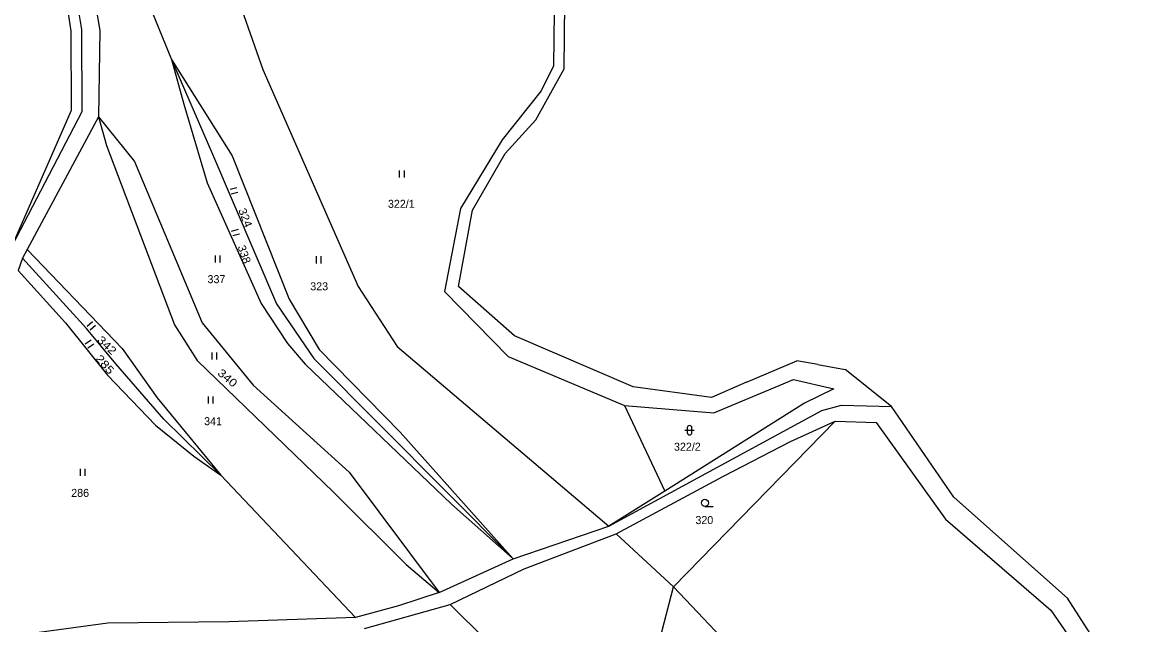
# Model space of a CAD drawing. Extents: x -744132 to -742433, y -984679 to -982287.
# Drawn here: x -743040.9 to -742804.5, y -983835.5 to -983707.4 of the extents above; entities that cross this region are included whole.
import ezdxf

# ---------------------------------------------------------------- set-up
doc = ezdxf.new("R2010")
doc.units = 0
doc.header["$LTSCALE"] = 0.68
doc.layers.add('1', color=7, linetype='Continuous', lineweight=25)
doc.layers.add('3', color=7, linetype='Continuous', lineweight=25)
doc.layers.add('2', color=7, linetype='Continuous')

msp = doc.modelspace()

# ---------------------------------------------------------------- linework, layer by layer
at = {"layer": '1'}
for p, q in [((-743032.07, -983687.03), (-743028.31, -983708.97)), ((-743028.35, -983686.31), (-743024.4, -983709.2)), ((-743021.12, -983686.03), (-743009.21, -983715.33)), ((-743033.61, -983687.97), (-743030.61, -983709.32)), ((-742999.53, -983689.92), (-742989.76, -983717.46)), ((-742925.79, -983717.32), (-742925.58, -983703.29)), ((-742927.91, -983705.22), (-742927.99, -983716.66)), ((-743030.61, -983709.32), (-743030.51, -983726.19)), ((-743028.31, -983708.97), (-743028.24, -983726.47)), ((-743024.4, -983709.2), (-743024.67, -983727.52)), ((-743009.21, -983715.33), (-743000.49, -983735.48)), ((-743009.21, -983715.33), (-742996.32, -983735.85)), ((-743009.21, -983715.33), (-743006.58, -983724.86)), ((-742989.76, -983717.46), (-742969.54, -983763.62)), ((-742931.77, -983728.19), (-742925.79, -983717.32)), ((-742927.99, -983716.66), (-742930.61, -983721.99)), ((-742930.61, -983721.99), (-742938.94, -983732.41)), ((-743006.58, -983724.86), (-743001.63, -983741.55)), ((-743030.51, -983726.19), (-743043.12, -983755.07)), ((-743028.24, -983726.47), (-743043.12, -983755.07)), ((-743024.67, -983727.52), (-743039.88, -983755.76)), ((-743024.67, -983727.52), (-743023.01, -983733.65)), ((-743024.67, -983727.52), (-743017.03, -983737.03)), ((-742938.32, -983735.31), (-742931.77, -983728.19)), ((-743023.01, -983733.65), (-743008.52, -983771.74)), ((-742938.94, -983732.41), (-742947.81, -983747.02)), ((-743000.49, -983735.48), (-742986.86, -983767.32)), ((-742996.32, -983735.85), (-742984.17, -983766.34)), ((-742945.25, -983747.39), (-742938.32, -983735.31)), ((-743017.03, -983737.03), (-743002.7, -983771.33)), ((-743001.63, -983741.55), (-742990.17, -983767.2)), ((-742947.81, -983747.02), (-742951.21, -983764.69)), ((-742948.18, -983763.6), (-742945.25, -983747.39)), ((-743039.88, -983755.76), (-743040.87, -983757.6)), ((-743039.88, -983755.76), (-743019.68, -983776.78)), ((-743040.87, -983757.6), (-743041.78, -983760.21)), ((-743027.23, -983772.55), (-743040.87, -983757.6)), ((-743041.78, -983760.21), (-743031.68, -983771.34)), ((-742969.54, -983763.62), (-742961.26, -983776.36)), ((-742951.21, -983764.69), (-742937.69, -983778.49)), ((-742936.3, -983774.1), (-742948.18, -983763.6)), ((-742990.17, -983767.2), (-742984.53, -983775.75)), ((-742986.86, -983767.32), (-742978.97, -983778.96)), ((-742984.17, -983766.34), (-742977.78, -983776.98)), ((-743031.68, -983771.34), (-743022.81, -983782.45)), ((-743008.52, -983771.74), (-743003.75, -983779.34)), ((-743002.7, -983771.33), (-742991.82, -983784.59)), ((-743021, -983780.05), (-743027.23, -983772.55)), ((-742911.1, -983784.95), (-742936.3, -983774.1)), ((-743019.68, -983776.78), (-743012.26, -983787.3)), ((-742984.53, -983775.75), (-742980.78, -983780.12)), ((-742977.78, -983776.98), (-742960.57, -983794.6)), ((-742961.26, -983776.36), (-742916.25, -983814.56)), ((-743003.75, -983779.34), (-742974.76, -983807.37)), ((-742978.97, -983778.96), (-742936.56, -983821.5)), ((-742937.69, -983778.49), (-742912.96, -983788.92)), ((-742886.98, -983783.99), (-742876.35, -983779.42)), ((-742871.82, -983780.23), (-742876.35, -983779.42)), ((-743010.85, -983791.86), (-743021, -983780.05)), ((-742980.78, -983780.12), (-742949.73, -983809.93)), ((-742871.82, -983780.23), (-742866.07, -983781.26)), ((-742856.17, -983789.12), (-742866.07, -983781.26)), ((-743022.81, -983782.45), (-743012.62, -983793.1)), ((-742886.98, -983783.99), (-742894.47, -983787.2)), ((-742893.94, -983790.45), (-742877.06, -983783.4)), ((-742877.06, -983783.4), (-742868.45, -983785.37)), ((-742991.82, -983784.59), (-742971.44, -983803.12)), ((-742894.47, -983787.2), (-742911.1, -983784.95)), ((-742868.45, -983785.37), (-742874.67, -983788.45)), ((-743012.26, -983787.3), (-742998.72, -983803.74)), ((-742912.96, -983788.92), (-742893.94, -983790.45)), ((-742912.96, -983788.92), (-742904.37, -983807.13)), ((-742874.67, -983788.45), (-742904.37, -983807.13)), ((-742870.98, -983790.01), (-742866.86, -983788.86)), ((-742866.86, -983788.86), (-742856.17, -983789.12)), ((-742842.93, -983808.4), (-742856.17, -983789.12)), ((-743012.62, -983793.1), (-743004.43, -983799.7)), ((-742998.72, -983803.74), (-743010.85, -983791.86)), ((-742902.5, -983827.5), (-742868.14, -983792.26)), ((-742877.69, -983796.58), (-742868.14, -983792.26)), ((-742868.14, -983792.26), (-742859.44, -983792.54)), ((-742859.44, -983792.54), (-742844.76, -983813.1)), ((-742960.57, -983794.6), (-742936.56, -983821.5)), ((-742891.91, -983803.93), (-742877.69, -983796.58)), ((-743004.43, -983799.7), (-742998.72, -983803.74)), ((-742971.44, -983803.12), (-742952.29, -983828.67)), ((-742998.72, -983803.74), (-742970.09, -983834.01)), ((-742914.71, -983816.19), (-742891.91, -983803.93)), ((-742974.76, -983807.37), (-742959.32, -983822.75)), ((-742949.73, -983809.93), (-742936.56, -983821.5)), ((-742818.84, -983829.92), (-742842.93, -983808.4)), ((-742936.56, -983821.5), (-742916.25, -983814.56)), ((-742844.76, -983813.1), (-742822.34, -983832.43)), ((-742934.28, -983823.65), (-742914.71, -983816.19)), ((-742914.71, -983816.19), (-742902.5, -983827.5)), ((-742952.29, -983828.67), (-742936.56, -983821.5)), ((-742959.32, -983822.75), (-742952.29, -983828.67)), ((-742949.95, -983831.25), (-742934.28, -983823.65)), ((-742952.29, -983828.67), (-742960.98, -983831.52)), ((-742906.93, -983844.32), (-742902.5, -983827.5)), ((-742902.5, -983827.5), (-742867.15, -983864.75)), ((-742960.98, -983831.52), (-742970.09, -983834.01)), ((-742968.16, -983836.35), (-742949.95, -983831.25)), ((-742949.95, -983831.25), (-742942.3, -983838.82)), ((-742822.34, -983832.43), (-742814.87, -983843.28)), ((-743022.73, -983835.22), (-743059.72, -983840.28)), ((-742997.02, -983834.94), (-743022.73, -983835.22)), ((-742970.09, -983834.01), (-742997.02, -983834.94))]:
    msp.add_line(p, q, dxfattribs=at)
for points in [[(-742904.37, -983807.13), (-742916.25, -983814.56), (-742870.98, -983790.01)], [(-742790.13, -983873.29), (-742800.65, -983858.18), (-742818.84, -983829.92)]]:
    msp.add_lwpolyline(points, dxfattribs=at)
at = {"layer": '3'}
for p, q in [((-742960.711, -983740.45), (-742960.711, -983738.95)), ((-742959.71, -983740.45), (-742959.71, -983738.95)), ((-742996.746, -983742.91), (-742995.279, -983742.598)), ((-742996.538, -983743.89), (-742995.071, -983743.578)), ((-742996.432, -983751.817), (-742994.983, -983751.428)), ((-742996.173, -983752.784), (-742994.724, -983752.395)), ((-742999.841, -983758.51), (-742999.841, -983757.01)), ((-742998.84, -983758.51), (-742998.84, -983757.01)), ((-742978.361, -983758.7), (-742978.361, -983757.2)), ((-742977.36, -983758.7), (-742977.36, -983757.2)), ((-743027.131, -983772.033), (-743025.966, -983771.089)), ((-743026.501, -983772.811), (-743025.336, -983771.867)), ((-743027.506, -983775.826), (-743026.262, -983774.988)), ((-743026.946, -983776.656), (-743025.702, -983775.818)), ((-743000.541, -983779.12), (-743000.541, -983777.62)), ((-742999.54, -983779.12), (-742999.54, -983777.62)), ((-743001.341, -983788.53), (-743001.341, -983787.03)), ((-743000.34, -983788.53), (-743000.34, -983787.03)), ((-742899.621, -983793.681), (-742899.621, -983794.682)), ((-742898.619, -983794.682), (-742898.619, -983793.681)), ((-742900.121, -983794.181), (-742898.119, -983794.181)), ((-743028.561, -983803.91), (-743028.561, -983802.41)), ((-743027.56, -983803.91), (-743027.56, -983802.41)), ((-742895.843, -983810.37), (-742894.093, -983810.37))]:
    msp.add_line(p, q, dxfattribs=at)
msp.add_circle((-742895.8429, -983809.6198), 0.75, dxfattribs=at)
for centre, start, end in [((-742899.12, -983793.6809), 0, 180), ((-742899.12, -983794.6809), 180, 359.98789)]:
    msp.add_arc(centre, 0.5, start, end, dxfattribs=at)

# ---------------------------------------------------------------- texts
at = {"layer": '2'}
for s, p in [('322/1', (-742963.2, -983746.885)), ('337', (-743001.54, -983762.905)), ('323', (-742979.71, -983764.425)), ('341', (-743002.26, -983793.105)), ('322/2', (-742902.42, -983798.535)), ('286', (-743030.5, -983808.355)), ('320', (-742897.87, -983814.135))]:
    msp.add_text(s, height=1.7, dxfattribs=at).set_placement(p)
for s, rotation, width, p in [('324', 291, 1.1, (-742995.036, -983747.342)), ('338', 289, 1.05, (-742995.171, -983755.158)), ('342', 316, 1.2, (-743025.135, -983775.155)), ('285', 311, 1.2, (-743025.47, -983779.018)), ('340', 320, 1.2, (-742999.573, -983782.255))]:
    msp.add_text(s, height=1.7, rotation=rotation, dxfattribs=dict(at, width=width)).set_placement(p)

doc.saveas('drawing.dxf')
